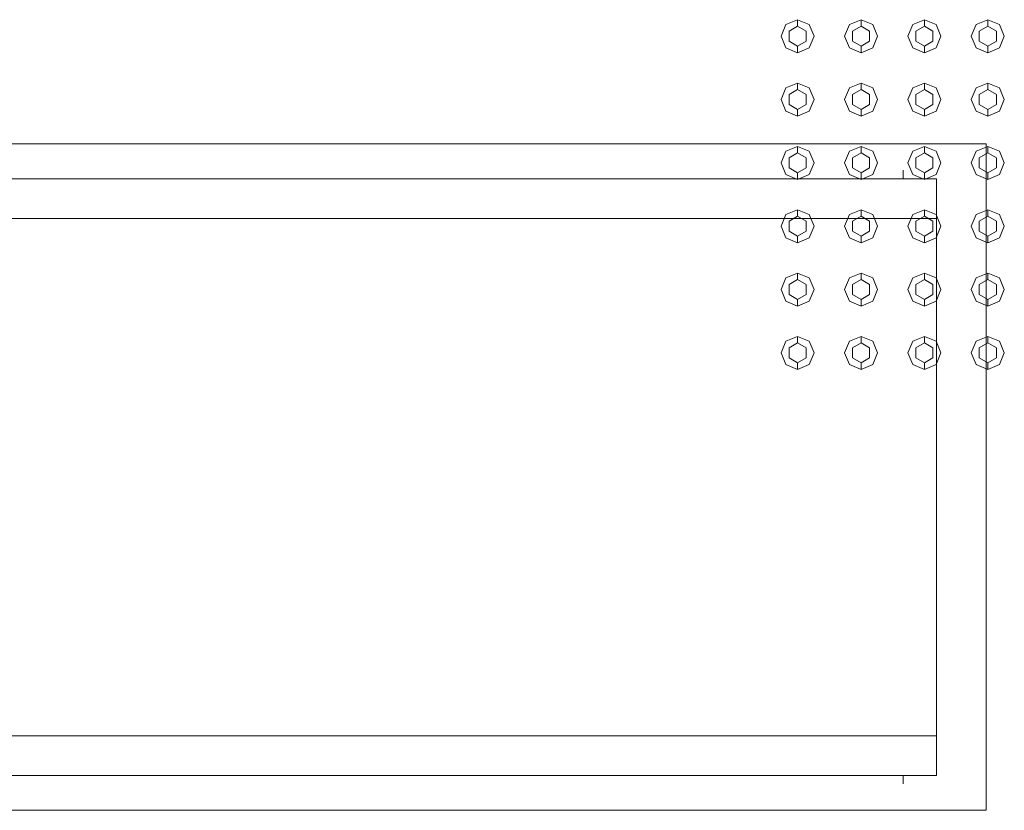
# Model space of a CAD drawing. Header units: millimetres. Extents: x -261 to 187, y -214 to 106.
# Tile 506 of 656: x -215.191 to -214.443, y 2.991 to 3.591. Entities that reach past the tile are written whole.
import ezdxf

# ---------------------------------------------------------------- set-up
doc = ezdxf.new("R2010")
doc.units = ezdxf.units.MM
doc.header["$LTSCALE"] = 0.005
doc.header["$MEASUREMENT"] = 0
doc.layers.add('IFC-Elemento construtivo genérico-Contorno', color=9, linetype='Continuous', lineweight=5)
doc.layers.add('M-EQPM', color=7, linetype='Continuous', lineweight=18)

msp = doc.modelspace()

# ---------------------------------------------------------------- linework, layer by layer
at = {"layer": 'IFC-Elemento construtivo genérico-Contorno', "lineweight": 5}
for p, q in [((-214.61277, 3.57887), (-214.6091, 3.58773)), ((-214.6091, 3.58773), (-214.60025, 3.5914)), ((-214.60675, 3.58263), (-214.60025, 3.58639)), ((-214.60025, 3.58639), (-214.60025, 3.5914)), ((-214.60025, 3.5914), (-214.59139, 3.58773)), ((-214.60025, 3.58639), (-214.59374, 3.58263)), ((-214.59139, 3.58773), (-214.58772, 3.57887)), ((-214.56468, 3.57887), (-214.56101, 3.58773)), ((-214.56101, 3.58773), (-214.55216, 3.5914)), ((-214.55866, 3.58263), (-214.55216, 3.58639)), ((-214.55216, 3.58639), (-214.55216, 3.5914)), ((-214.55216, 3.5914), (-214.5433, 3.58773)), ((-214.55216, 3.58639), (-214.54565, 3.58263)), ((-214.5433, 3.58773), (-214.53963, 3.57887)), ((-214.51659, 3.57887), (-214.51292, 3.58773)), ((-214.51292, 3.58773), (-214.50406, 3.5914)), ((-214.51057, 3.58263), (-214.50406, 3.58639)), ((-214.50406, 3.58639), (-214.50406, 3.5914)), ((-214.50406, 3.5914), (-214.49521, 3.58773)), ((-214.50406, 3.58639), (-214.49756, 3.58263)), ((-214.49521, 3.58773), (-214.49154, 3.57887)), ((-214.4685, 3.57887), (-214.46483, 3.58773)), ((-214.46483, 3.58773), (-214.45597, 3.5914)), ((-214.46248, 3.58263), (-214.45597, 3.58639)), ((-214.45597, 3.58639), (-214.45597, 3.5914)), ((-214.45597, 3.5914), (-214.44712, 3.58773)), ((-214.45597, 3.58639), (-214.44946, 3.58263)), ((-214.44712, 3.58773), (-214.44345, 3.57887)), ((-214.61277, 3.57887), (-214.6091, 3.57002)), ((-214.60675, 3.57512), (-214.60675, 3.58263)), ((-214.59374, 3.57512), (-214.59374, 3.58263)), ((-214.59139, 3.57002), (-214.58772, 3.57887)), ((-214.56468, 3.57887), (-214.56101, 3.57002)), ((-214.55866, 3.57512), (-214.55866, 3.58263)), ((-214.54565, 3.57512), (-214.54565, 3.58263)), ((-214.5433, 3.57002), (-214.53963, 3.57887)), ((-214.51659, 3.57887), (-214.51292, 3.57002)), ((-214.51057, 3.57512), (-214.51057, 3.58263)), ((-214.49756, 3.57512), (-214.49756, 3.58263)), ((-214.49521, 3.57002), (-214.49154, 3.57887)), ((-214.4685, 3.57887), (-214.46483, 3.57002)), ((-214.46248, 3.57512), (-214.46248, 3.58263)), ((-214.44946, 3.57512), (-214.44946, 3.58263)), ((-214.44712, 3.57002), (-214.44345, 3.57887)), ((-214.60675, 3.57512), (-214.60025, 3.57136)), ((-214.60025, 3.57136), (-214.59374, 3.57512)), ((-214.60025, 3.56635), (-214.60025, 3.57136)), ((-214.55866, 3.57512), (-214.55216, 3.57136)), ((-214.55216, 3.57136), (-214.54565, 3.57512)), ((-214.55216, 3.56635), (-214.55216, 3.57136)), ((-214.51057, 3.57512), (-214.50406, 3.57136)), ((-214.50406, 3.57136), (-214.49756, 3.57512)), ((-214.50406, 3.56635), (-214.50406, 3.57136)), ((-214.46248, 3.57512), (-214.45597, 3.57136)), ((-214.45597, 3.57136), (-214.44946, 3.57512)), ((-214.45597, 3.56635), (-214.45597, 3.57136)), ((-214.6091, 3.57002), (-214.60025, 3.56635)), ((-214.60025, 3.56635), (-214.59139, 3.57002)), ((-214.56101, 3.57002), (-214.55216, 3.56635)), ((-214.55216, 3.56635), (-214.5433, 3.57002)), ((-214.51292, 3.57002), (-214.50406, 3.56635)), ((-214.50406, 3.56635), (-214.49521, 3.57002)), ((-214.46483, 3.57002), (-214.45597, 3.56635)), ((-214.45597, 3.56635), (-214.44712, 3.57002)), ((-214.6091, 3.53964), (-214.60025, 3.54331)), ((-214.60025, 3.5383), (-214.60025, 3.54331)), ((-214.60025, 3.54331), (-214.59139, 3.53964)), ((-214.56101, 3.53964), (-214.55216, 3.54331)), ((-214.55216, 3.5383), (-214.55216, 3.54331)), ((-214.55216, 3.54331), (-214.5433, 3.53964)), ((-214.51292, 3.53964), (-214.50406, 3.54331)), ((-214.50406, 3.5383), (-214.50406, 3.54331)), ((-214.50406, 3.54331), (-214.49521, 3.53964)), ((-214.46483, 3.53964), (-214.45597, 3.54331)), ((-214.45597, 3.5383), (-214.45597, 3.54331)), ((-214.45597, 3.54331), (-214.44712, 3.53964)), ((-214.61277, 3.53079), (-214.6091, 3.53964)), ((-214.60675, 3.53454), (-214.60025, 3.5383)), ((-214.60675, 3.52703), (-214.60675, 3.53454)), ((-214.60025, 3.5383), (-214.59374, 3.53454)), ((-214.59374, 3.52703), (-214.59374, 3.53454)), ((-214.59139, 3.53964), (-214.58772, 3.53079)), ((-214.56468, 3.53079), (-214.56101, 3.53964)), ((-214.55866, 3.53454), (-214.55216, 3.5383)), ((-214.55866, 3.52703), (-214.55866, 3.53454)), ((-214.55216, 3.5383), (-214.54565, 3.53454)), ((-214.54565, 3.52703), (-214.54565, 3.53454)), ((-214.5433, 3.53964), (-214.53963, 3.53079)), ((-214.51659, 3.53079), (-214.51292, 3.53964)), ((-214.51057, 3.53454), (-214.50406, 3.5383)), ((-214.51057, 3.52703), (-214.51057, 3.53454)), ((-214.50406, 3.5383), (-214.49756, 3.53454)), ((-214.49756, 3.52703), (-214.49756, 3.53454)), ((-214.49521, 3.53964), (-214.49154, 3.53079)), ((-214.4685, 3.53079), (-214.46483, 3.53964)), ((-214.46248, 3.53454), (-214.45597, 3.5383)), ((-214.46248, 3.52703), (-214.46248, 3.53454)), ((-214.45597, 3.5383), (-214.44946, 3.53454)), ((-214.44946, 3.52703), (-214.44946, 3.53454)), ((-214.44712, 3.53964), (-214.44345, 3.53079)), ((-214.61277, 3.53079), (-214.6091, 3.52193)), ((-214.60675, 3.52703), (-214.60025, 3.52327)), ((-214.60025, 3.52327), (-214.59374, 3.52703)), ((-214.59139, 3.52193), (-214.58772, 3.53079)), ((-214.56468, 3.53079), (-214.56101, 3.52193)), ((-214.55866, 3.52703), (-214.55216, 3.52327)), ((-214.55216, 3.52327), (-214.54565, 3.52703)), ((-214.5433, 3.52193), (-214.53963, 3.53079)), ((-214.51659, 3.53079), (-214.51292, 3.52193)), ((-214.51057, 3.52703), (-214.50406, 3.52327)), ((-214.50406, 3.52327), (-214.49756, 3.52703)), ((-214.49521, 3.52193), (-214.49154, 3.53079)), ((-214.4685, 3.53079), (-214.46483, 3.52193)), ((-214.46248, 3.52703), (-214.45597, 3.52327)), ((-214.45597, 3.52327), (-214.44946, 3.52703)), ((-214.44712, 3.52193), (-214.44345, 3.53079)), ((-214.6091, 3.52193), (-214.60025, 3.51826)), ((-214.60025, 3.51826), (-214.60025, 3.52327)), ((-214.60025, 3.51826), (-214.59139, 3.52193)), ((-214.56101, 3.52193), (-214.55216, 3.51826)), ((-214.55216, 3.51826), (-214.55216, 3.52327)), ((-214.55216, 3.51826), (-214.5433, 3.52193)), ((-214.51292, 3.52193), (-214.50406, 3.51826)), ((-214.50406, 3.51826), (-214.50406, 3.52327)), ((-214.50406, 3.51826), (-214.49521, 3.52193)), ((-214.46483, 3.52193), (-214.45597, 3.51826)), ((-214.45597, 3.51826), (-214.45597, 3.52327)), ((-214.45597, 3.51826), (-214.44712, 3.52193)), ((-214.61277, 3.4827), (-214.6091, 3.49155)), ((-214.6091, 3.49155), (-214.60025, 3.49522)), ((-214.60675, 3.48645), (-214.60025, 3.49021)), ((-214.60025, 3.49021), (-214.60025, 3.49522)), ((-214.60025, 3.49522), (-214.59139, 3.49155)), ((-214.60025, 3.49021), (-214.59374, 3.48645)), ((-214.59139, 3.49155), (-214.58772, 3.4827)), ((-214.56468, 3.4827), (-214.56101, 3.49155)), ((-214.56101, 3.49155), (-214.55216, 3.49522)), ((-214.55866, 3.48645), (-214.55216, 3.49021)), ((-214.55216, 3.49021), (-214.55216, 3.49522)), ((-214.55216, 3.49522), (-214.5433, 3.49155)), ((-214.55216, 3.49021), (-214.54565, 3.48645)), ((-214.5433, 3.49155), (-214.53963, 3.4827)), ((-214.51659, 3.4827), (-214.51292, 3.49155)), ((-214.51292, 3.49155), (-214.50406, 3.49522)), ((-214.51057, 3.48645), (-214.50406, 3.49021)), ((-214.50406, 3.49021), (-214.50406, 3.49522)), ((-214.50406, 3.49522), (-214.49521, 3.49155)), ((-214.50406, 3.49021), (-214.49756, 3.48645)), ((-214.49521, 3.49155), (-214.49154, 3.4827)), ((-214.4685, 3.4827), (-214.46483, 3.49155)), ((-214.46483, 3.49155), (-214.45597, 3.49522)), ((-214.46248, 3.48645), (-214.45597, 3.49021)), ((-214.45597, 3.49021), (-214.45597, 3.49522)), ((-214.45597, 3.49522), (-214.44712, 3.49155)), ((-214.45597, 3.49021), (-214.44946, 3.48645)), ((-214.44712, 3.49155), (-214.44345, 3.4827)), ((-214.61277, 3.4827), (-214.6091, 3.47384)), ((-214.60675, 3.47894), (-214.60675, 3.48645)), ((-214.59374, 3.47894), (-214.59374, 3.48645)), ((-214.59139, 3.47384), (-214.58772, 3.4827)), ((-214.56468, 3.4827), (-214.56101, 3.47384)), ((-214.55866, 3.47894), (-214.55866, 3.48645)), ((-214.54565, 3.47894), (-214.54565, 3.48645)), ((-214.5433, 3.47384), (-214.53963, 3.4827)), ((-214.51659, 3.4827), (-214.51292, 3.47384)), ((-214.51057, 3.47894), (-214.51057, 3.48645)), ((-214.49756, 3.47894), (-214.49756, 3.48645)), ((-214.49521, 3.47384), (-214.49154, 3.4827)), ((-214.4685, 3.4827), (-214.46483, 3.47384)), ((-214.46248, 3.47894), (-214.46248, 3.48645)), ((-214.44946, 3.47894), (-214.44946, 3.48645)), ((-214.44712, 3.47384), (-214.44345, 3.4827)), ((-214.60675, 3.47894), (-214.60025, 3.47518)), ((-214.60025, 3.47518), (-214.59374, 3.47894)), ((-214.60025, 3.47017), (-214.60025, 3.47518)), ((-214.55866, 3.47894), (-214.55216, 3.47518)), ((-214.55216, 3.47518), (-214.54565, 3.47894)), ((-214.55216, 3.47017), (-214.55216, 3.47518)), ((-214.51057, 3.47894), (-214.50406, 3.47518)), ((-214.50406, 3.47518), (-214.49756, 3.47894)), ((-214.50406, 3.47017), (-214.50406, 3.47518)), ((-214.46248, 3.47894), (-214.45597, 3.47518)), ((-214.45597, 3.47518), (-214.44946, 3.47894)), ((-214.45597, 3.47017), (-214.45597, 3.47518)), ((-214.6091, 3.47384), (-214.60025, 3.47017)), ((-214.60025, 3.47017), (-214.59139, 3.47384)), ((-214.56101, 3.47384), (-214.55216, 3.47017)), ((-214.55216, 3.47017), (-214.5433, 3.47384)), ((-214.51292, 3.47384), (-214.50406, 3.47017)), ((-214.50406, 3.47017), (-214.49521, 3.47384)), ((-214.46483, 3.47384), (-214.45597, 3.47017)), ((-214.45597, 3.47017), (-214.44712, 3.47384)), ((-214.6091, 3.44346), (-214.60025, 3.44712)), ((-214.60025, 3.44212), (-214.60025, 3.44712)), ((-214.60025, 3.44712), (-214.59139, 3.44346)), ((-214.56101, 3.44346), (-214.55216, 3.44712)), ((-214.55216, 3.44212), (-214.55216, 3.44712)), ((-214.55216, 3.44712), (-214.5433, 3.44346)), ((-214.51292, 3.44346), (-214.50406, 3.44712)), ((-214.50406, 3.44212), (-214.50406, 3.44712)), ((-214.50406, 3.44712), (-214.49521, 3.44346)), ((-214.46483, 3.44346), (-214.45597, 3.44712)), ((-214.45597, 3.44212), (-214.45597, 3.44712)), ((-214.45597, 3.44712), (-214.44712, 3.44346)), ((-214.61277, 3.4346), (-214.6091, 3.44346)), ((-214.60675, 3.43836), (-214.60025, 3.44212)), ((-214.60675, 3.43084), (-214.60675, 3.43836)), ((-214.60025, 3.44212), (-214.59374, 3.43836)), ((-214.59374, 3.43084), (-214.59374, 3.43836)), ((-214.59139, 3.44346), (-214.58772, 3.4346)), ((-214.56468, 3.4346), (-214.56101, 3.44346)), ((-214.55866, 3.43836), (-214.55216, 3.44212)), ((-214.55866, 3.43084), (-214.55866, 3.43836)), ((-214.55216, 3.44212), (-214.54565, 3.43836)), ((-214.54565, 3.43084), (-214.54565, 3.43836)), ((-214.5433, 3.44346), (-214.53963, 3.4346)), ((-214.51659, 3.4346), (-214.51292, 3.44346)), ((-214.51057, 3.43836), (-214.50406, 3.44212)), ((-214.51057, 3.43084), (-214.51057, 3.43836)), ((-214.50406, 3.44212), (-214.49756, 3.43836)), ((-214.49756, 3.43084), (-214.49756, 3.43836)), ((-214.49521, 3.44346), (-214.49154, 3.4346)), ((-214.4685, 3.4346), (-214.46483, 3.44346)), ((-214.46248, 3.43836), (-214.45597, 3.44212)), ((-214.46248, 3.43084), (-214.46248, 3.43836)), ((-214.45597, 3.44212), (-214.44946, 3.43836)), ((-214.44946, 3.43084), (-214.44946, 3.43836)), ((-214.44712, 3.44346), (-214.44345, 3.4346)), ((-214.61277, 3.4346), (-214.6091, 3.42575)), ((-214.60675, 3.43084), (-214.60025, 3.42709)), ((-214.60025, 3.42709), (-214.59374, 3.43084)), ((-214.59139, 3.42575), (-214.58772, 3.4346)), ((-214.56468, 3.4346), (-214.56101, 3.42575)), ((-214.55866, 3.43084), (-214.55216, 3.42709)), ((-214.55216, 3.42709), (-214.54565, 3.43084)), ((-214.5433, 3.42575), (-214.53963, 3.4346)), ((-214.51659, 3.4346), (-214.51292, 3.42575)), ((-214.51057, 3.43084), (-214.50406, 3.42709)), ((-214.50406, 3.42709), (-214.49756, 3.43084)), ((-214.49521, 3.42575), (-214.49154, 3.4346)), ((-214.4685, 3.4346), (-214.46483, 3.42575)), ((-214.46248, 3.43084), (-214.45597, 3.42709)), ((-214.45597, 3.42709), (-214.44946, 3.43084)), ((-214.44712, 3.42575), (-214.44345, 3.4346)), ((-214.6091, 3.42575), (-214.60025, 3.42208)), ((-214.60025, 3.42208), (-214.60025, 3.42709)), ((-214.60025, 3.42208), (-214.59139, 3.42575)), ((-214.56101, 3.42575), (-214.55216, 3.42208)), ((-214.55216, 3.42208), (-214.55216, 3.42709)), ((-214.55216, 3.42208), (-214.5433, 3.42575)), ((-214.51292, 3.42575), (-214.50406, 3.42208)), ((-214.50406, 3.42208), (-214.50406, 3.42709)), ((-214.50406, 3.42208), (-214.49521, 3.42575)), ((-214.46483, 3.42575), (-214.45597, 3.42208)), ((-214.45597, 3.42208), (-214.45597, 3.42709)), ((-214.45597, 3.42208), (-214.44712, 3.42575)), ((-214.61277, 3.38651), (-214.6091, 3.39537)), ((-214.6091, 3.39537), (-214.60025, 3.39904)), ((-214.60675, 3.39027), (-214.60025, 3.39403)), ((-214.60025, 3.39403), (-214.60025, 3.39904)), ((-214.60025, 3.39904), (-214.59139, 3.39537)), ((-214.60025, 3.39403), (-214.59374, 3.39027)), ((-214.59139, 3.39537), (-214.58772, 3.38651)), ((-214.56468, 3.38651), (-214.56101, 3.39537)), ((-214.56101, 3.39537), (-214.55216, 3.39904)), ((-214.55866, 3.39027), (-214.55216, 3.39403)), ((-214.55216, 3.39403), (-214.55216, 3.39904)), ((-214.55216, 3.39904), (-214.5433, 3.39537)), ((-214.55216, 3.39403), (-214.54565, 3.39027)), ((-214.5433, 3.39537), (-214.53963, 3.38651)), ((-214.51659, 3.38651), (-214.51292, 3.39537)), ((-214.51292, 3.39537), (-214.50406, 3.39904)), ((-214.51057, 3.39027), (-214.50406, 3.39403)), ((-214.50406, 3.39403), (-214.50406, 3.39904)), ((-214.50406, 3.39904), (-214.49521, 3.39537)), ((-214.50406, 3.39403), (-214.49756, 3.39027)), ((-214.49521, 3.39537), (-214.49154, 3.38651)), ((-214.4685, 3.38651), (-214.46483, 3.39537)), ((-214.46483, 3.39537), (-214.45597, 3.39904)), ((-214.46248, 3.39027), (-214.45597, 3.39403)), ((-214.45597, 3.39403), (-214.45597, 3.39904)), ((-214.45597, 3.39904), (-214.44712, 3.39537)), ((-214.45597, 3.39403), (-214.44946, 3.39027)), ((-214.44712, 3.39537), (-214.44345, 3.38651)), ((-214.61277, 3.38651), (-214.6091, 3.37766)), ((-214.60675, 3.38275), (-214.60675, 3.39027)), ((-214.59374, 3.38275), (-214.59374, 3.39027)), ((-214.59139, 3.37766), (-214.58772, 3.38651)), ((-214.56468, 3.38651), (-214.56101, 3.37766)), ((-214.55866, 3.38275), (-214.55866, 3.39027)), ((-214.54565, 3.38275), (-214.54565, 3.39027)), ((-214.5433, 3.37766), (-214.53963, 3.38651)), ((-214.51659, 3.38651), (-214.51292, 3.37766)), ((-214.51057, 3.38275), (-214.51057, 3.39027)), ((-214.49756, 3.38275), (-214.49756, 3.39027)), ((-214.49521, 3.37766), (-214.49154, 3.38651)), ((-214.4685, 3.38651), (-214.46483, 3.37766)), ((-214.46248, 3.38275), (-214.46248, 3.39027)), ((-214.44946, 3.38275), (-214.44946, 3.39027)), ((-214.44712, 3.37766), (-214.44345, 3.38651)), ((-214.6091, 3.37766), (-214.60025, 3.37399)), ((-214.60675, 3.38275), (-214.60025, 3.379)), ((-214.60025, 3.379), (-214.59374, 3.38275)), ((-214.60025, 3.37399), (-214.60025, 3.379)), ((-214.60025, 3.37399), (-214.59139, 3.37766)), ((-214.56101, 3.37766), (-214.55216, 3.37399)), ((-214.55866, 3.38275), (-214.55216, 3.379)), ((-214.55216, 3.379), (-214.54565, 3.38275)), ((-214.55216, 3.37399), (-214.55216, 3.379)), ((-214.55216, 3.37399), (-214.5433, 3.37766)), ((-214.51292, 3.37766), (-214.50406, 3.37399)), ((-214.51057, 3.38275), (-214.50406, 3.379)), ((-214.50406, 3.379), (-214.49756, 3.38275)), ((-214.50406, 3.37399), (-214.50406, 3.379)), ((-214.50406, 3.37399), (-214.49521, 3.37766)), ((-214.46483, 3.37766), (-214.45597, 3.37399)), ((-214.46248, 3.38275), (-214.45597, 3.379)), ((-214.45597, 3.379), (-214.44946, 3.38275)), ((-214.45597, 3.37399), (-214.45597, 3.379)), ((-214.45597, 3.37399), (-214.44712, 3.37766)), ((-214.61277, 3.33842), (-214.6091, 3.34728)), ((-214.6091, 3.34728), (-214.60025, 3.35094)), ((-214.60025, 3.34593), (-214.60025, 3.35094)), ((-214.60025, 3.35094), (-214.59139, 3.34728)), ((-214.59139, 3.34728), (-214.58772, 3.33842)), ((-214.56468, 3.33842), (-214.56101, 3.34728)), ((-214.56101, 3.34728), (-214.55216, 3.35094)), ((-214.55216, 3.34593), (-214.55216, 3.35094)), ((-214.55216, 3.35094), (-214.5433, 3.34728)), ((-214.5433, 3.34728), (-214.53963, 3.33842)), ((-214.51659, 3.33842), (-214.51292, 3.34728)), ((-214.51292, 3.34728), (-214.50406, 3.35094)), ((-214.50406, 3.34593), (-214.50406, 3.35094)), ((-214.50406, 3.35094), (-214.49521, 3.34728)), ((-214.49521, 3.34728), (-214.49154, 3.33842)), ((-214.4685, 3.33842), (-214.46483, 3.34728)), ((-214.46483, 3.34728), (-214.45597, 3.35094)), ((-214.45597, 3.34593), (-214.45597, 3.35094)), ((-214.45597, 3.35094), (-214.44712, 3.34728)), ((-214.44712, 3.34728), (-214.44345, 3.33842)), ((-214.60675, 3.34217), (-214.60025, 3.34593)), ((-214.60675, 3.33466), (-214.60675, 3.34217)), ((-214.60025, 3.34593), (-214.59374, 3.34217)), ((-214.59374, 3.33466), (-214.59374, 3.34217)), ((-214.55866, 3.34217), (-214.55216, 3.34593)), ((-214.55866, 3.33466), (-214.55866, 3.34217)), ((-214.55216, 3.34593), (-214.54565, 3.34217)), ((-214.54565, 3.33466), (-214.54565, 3.34217)), ((-214.51057, 3.34217), (-214.50406, 3.34593)), ((-214.51057, 3.33466), (-214.51057, 3.34217)), ((-214.50406, 3.34593), (-214.49756, 3.34217)), ((-214.49756, 3.33466), (-214.49756, 3.34217)), ((-214.46248, 3.34217), (-214.45597, 3.34593)), ((-214.46248, 3.33466), (-214.46248, 3.34217)), ((-214.45597, 3.34593), (-214.44946, 3.34217)), ((-214.44946, 3.33466), (-214.44946, 3.34217)), ((-214.61277, 3.33842), (-214.6091, 3.32956)), ((-214.60675, 3.33466), (-214.60025, 3.3309)), ((-214.60025, 3.3309), (-214.59374, 3.33466)), ((-214.59139, 3.32956), (-214.58772, 3.33842)), ((-214.56468, 3.33842), (-214.56101, 3.32956)), ((-214.55866, 3.33466), (-214.55216, 3.3309)), ((-214.55216, 3.3309), (-214.54565, 3.33466)), ((-214.5433, 3.32956), (-214.53963, 3.33842)), ((-214.51659, 3.33842), (-214.51292, 3.32956)), ((-214.51057, 3.33466), (-214.50406, 3.3309)), ((-214.50406, 3.3309), (-214.49756, 3.33466)), ((-214.49521, 3.32956), (-214.49154, 3.33842)), ((-214.4685, 3.33842), (-214.46483, 3.32956)), ((-214.46248, 3.33466), (-214.45597, 3.3309)), ((-214.45597, 3.3309), (-214.44946, 3.33466)), ((-214.44712, 3.32956), (-214.44345, 3.33842)), ((-214.6091, 3.32956), (-214.60025, 3.32589)), ((-214.60025, 3.32589), (-214.60025, 3.3309)), ((-214.60025, 3.32589), (-214.59139, 3.32956)), ((-214.56101, 3.32956), (-214.55216, 3.32589)), ((-214.55216, 3.32589), (-214.55216, 3.3309)), ((-214.55216, 3.32589), (-214.5433, 3.32956)), ((-214.51292, 3.32956), (-214.50406, 3.32589)), ((-214.50406, 3.32589), (-214.50406, 3.3309)), ((-214.50406, 3.32589), (-214.49521, 3.32956)), ((-214.46483, 3.32956), (-214.45597, 3.32589)), ((-214.45597, 3.32589), (-214.45597, 3.3309)), ((-214.45597, 3.32589), (-214.44712, 3.32956))]:
    msp.add_line(p, q, dxfattribs=at)
at = {"layer": 'M-EQPM', "color": 8, "lineweight": 5}
for p, q in [((-214.45719, 3.49706), (-215.80977, 3.49706)), ((-215.80977, 3.49706), (-214.45719, 3.49706)), ((-214.45719, 2.9911), (-214.45719, 3.49706)), ((-214.45719, 3.49706), (-214.45719, 2.9911)), ((-214.52031, 3.47703), (-214.52031, 3.47049)), ((-214.49477, 3.47051), (-215.7722, 3.47051)), ((-214.49477, 3.44046), (-214.49477, 3.47051)), ((-215.7722, 3.44046), (-214.49477, 3.44046)), ((-214.49477, 3.44046), (-214.49477, 3.44103)), ((-214.49477, 3.44046), (-214.49477, 3.04771)), ((-214.49477, 3.04771), (-214.49477, 3.44046)), ((-214.49477, 3.04771), (-215.7722, 3.04771)), ((-214.49477, 3.01765), (-214.49477, 3.04771)), ((-215.7722, 3.01765), (-214.49477, 3.01765)), ((-214.52031, 3.01765), (-214.52031, 3.01114)), ((-215.80977, 2.9911), (-214.45719, 2.9911)), ((-214.45719, 2.9911), (-215.80977, 2.9911))]:
    msp.add_line(p, q, dxfattribs=at)

doc.saveas('drawing.dxf')
